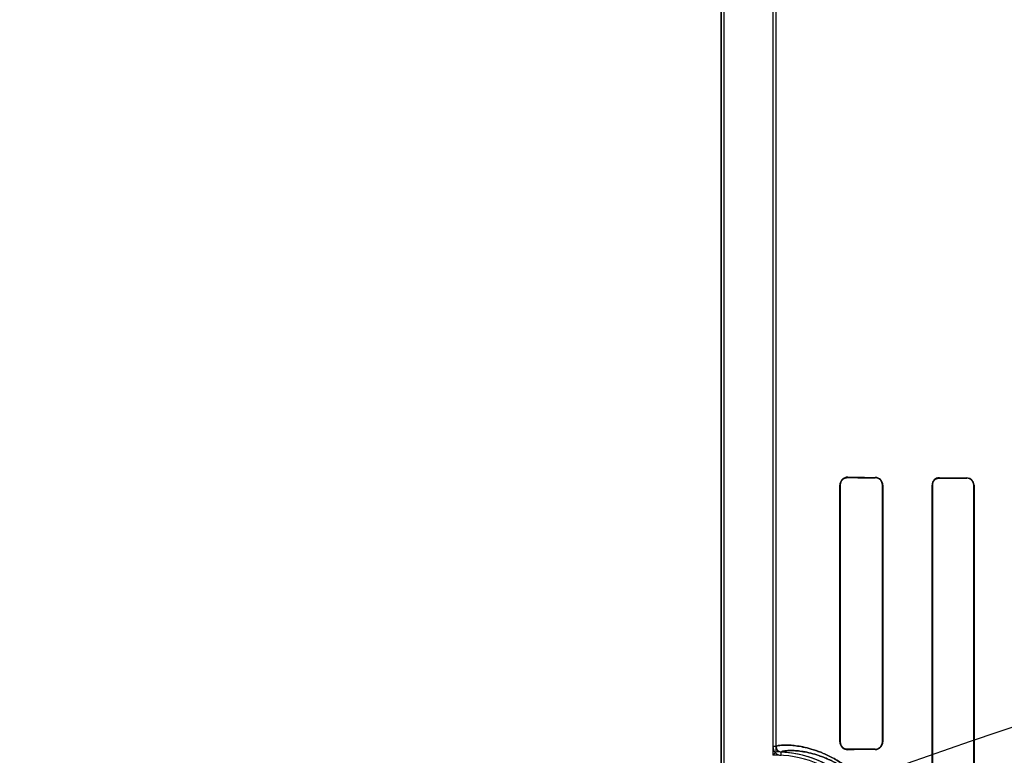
# Model space of a CAD drawing. Header units: millimetres. Extents: x 0 to 297, y 0 to 210.
# Tile 339 of 446: x 239.206 to 239.689, y 159.448 to 159.809. Entities that reach past the tile are written whole.
import ezdxf

# ---------------------------------------------------------------- set-up
doc = ezdxf.new("R2010")
doc.units = ezdxf.units.MM
doc.header["$LTSCALE"] = 16.335
doc.layers.get('0').update_dxf_attribs({"linetype": 'CONTINUOUS'})
for name, color, linetype in [('AXES_REF', 7, 'CONTINUOUS'), ('INTFCLR_1', 7, 'CONTINUOUS'), ('INTFCLR_72935', 7, 'CONTINUOUS')]:
    doc.layers.add(name, color=color, linetype=linetype)

msp = doc.modelspace()

# ---------------------------------------------------------------- linework, layer by layer
at = {"color": 7, "linetype": 'Continuous'}
for radius in [8.7262453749, 8.7255, 8.6696226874]:
    msp.add_circle((241.415033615, 154.4105885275), radius, dxfattribs=at)
msp.add_arc((241.415033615, 154.4105885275), 8.64, 278.2771290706, 261.7228709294, dxfattribs=at)
at = {"layer": 'AXES_REF', "color": 9, "linetype": 'Continuous'}
msp.add_circle((241.415033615, 154.4105885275), 5.3357191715, dxfattribs=at)
msp.add_arc((241.415033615, 154.4105885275), 7.9600610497, 94.4118118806, 85.5881881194, dxfattribs=at)
at = {"layer": 'INTFCLR_1', "color": 6, "linetype": 'Continuous'}
for p, q in [((239.5503851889, 157.5605757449), (239.5503851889, 159.9635757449)), ((239.5519721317, 157.5605757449), (239.5519721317, 159.9635908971)), ((239.5757982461, 159.9640761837), (239.5757982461, 159.4527441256)), ((239.5773851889, 159.4527441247), (239.5773851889, 159.964091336)), ((239.6086197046, 159.5810757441), (239.6086197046, 159.4550757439)), ((239.6088478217, 159.5810757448), (239.6088478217, 159.4550757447)), ((239.6295929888, 159.4550757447), (239.6295929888, 159.5810757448)), ((239.6297797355, 159.4550757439), (239.6297797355, 159.5810757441)), ((239.6539287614, 159.5810757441), (239.6539287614, 159.3200757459)), ((239.6540919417, 159.5810757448), (239.6540919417, 159.3200757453)), ((239.6743862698, 159.3200757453), (239.6743862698, 159.5810757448)), ((239.674533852, 159.3200757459), (239.674533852, 159.5810757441))]:
    msp.add_line(p, q, dxfattribs=at)
at = {"layer": 'INTFCLR_1', "color": 9, "linetype": 'Continuous'}
for p, q in [((239.6086197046, 159.5810757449), (239.6088478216, 159.5810757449)), ((239.6125319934, 159.5847362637), (239.6125319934, 159.5849536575)), ((239.6260319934, 159.5848493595), (239.6260319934, 159.584656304)), ((239.6295929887, 159.5810757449), (239.6297797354, 159.5810757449)), ((239.6539287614, 159.5810757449), (239.6540919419, 159.5810757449)), ((239.6575319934, 159.5845004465), (239.6575319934, 159.5846600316)), ((239.6710319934, 159.5845937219), (239.6710319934, 159.5844434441)), ((239.6743862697, 159.5810757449), (239.6745338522, 159.5810757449)), ((239.6088478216, 159.4550757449), (239.6086197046, 159.4550757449)), ((239.6297797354, 159.4550757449), (239.6295929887, 159.4550757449)), ((239.5773851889, 159.4527440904), (239.575798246, 159.4527441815)), ((239.6125319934, 159.4511978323), (239.6125319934, 159.4514152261)), ((239.6260319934, 159.4514951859), (239.6260319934, 159.4513021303)), ((239.5798792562, 159.4484617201), (239.5799555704, 159.4500468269))]:
    msp.add_line(p, q, dxfattribs=at)
at = {"layer": 'INTFCLR_1', "color": 7, "linetype": 'Continuous'}
for points in [[(239.6125319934, 159.5847362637), (239.6123939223, 159.5847345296), (239.6122597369, 159.584727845), (239.6121296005, 159.5847166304), (239.6120040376, 159.5847013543), (239.6118827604, 159.5846823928), (239.6117646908, 159.584659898), (239.6116495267, 159.5846340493), (239.6115377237, 159.5846051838), (239.611429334, 159.5845735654)], [(239.6575319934, 159.5845004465), (239.6574093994, 159.5844987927), (239.6572857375, 159.5844926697), (239.6571611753, 159.5844819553), (239.6570349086, 159.584466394), (239.6569081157, 159.5844459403), (239.6567839, 159.5844211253), (239.656663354, 159.5843924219), (239.6565456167, 159.5843598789), (239.6564307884, 159.5843237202)], [(239.6114306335, 159.4515775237), (239.6115388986, 159.4515459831), (239.6116505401, 159.4515171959), (239.6117655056, 159.4514914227), (239.6118832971, 159.4514690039), (239.6120042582, 159.4514501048), (239.6121295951, 159.4514348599), (239.61225964, 159.4514236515), (239.612393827, 159.4514169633), (239.6125319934, 159.4514152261)]]:
    msp.add_lwpolyline(points, dxfattribs=at)
at = {"layer": 'INTFCLR_1', "color": 6, "linetype": 'Continuous'}
for centre, radius, start, end in [((239.6124983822, 159.5810750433), 0.0038787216, 89.5034979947, 179.9896490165), ((239.6260057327, 159.581075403), 0.0037740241, 0.0051785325, 89.6013172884), ((239.626012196, 159.5810755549), 0.0035808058, 0.0030392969, 89.6832224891), ((239.6575132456, 159.5810755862), 0.0035844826, 89.7003260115, 179.9974767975), ((239.6710157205, 159.5810756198), 0.0035181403, 0.0020233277, 89.7349810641), ((239.6710184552, 159.5810756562), 0.0033678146, 0.0015076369, 89.76967872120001), ((239.6124983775, 159.4550764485), 0.0038787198, 180.0104092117, 270.4965709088), ((239.6260122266, 159.4550759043), 0.0035807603, 270.3162896, 359.9974451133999), ((239.6260057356, 159.4550760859), 0.0037740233, 270.3986390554, 359.9948084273), ((239.5800854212, 159.4527439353), 0.0042871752, 179.9974613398, 267.2436621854), ((239.5800854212, 159.4527439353), 0.0027002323, 179.9967087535, 267.2436535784), ((239.5773851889, 159.3965757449), 0.0535328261, 0, 87.2479465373)]:
    msp.add_arc(centre, radius, start, end, dxfattribs=at)
at = {"layer": 'INTFCLR_1', "color": 7, "linetype": 'Continuous'}
for centre, radius, start, end in [((239.6125084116, 159.5810756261), 0.0036605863, 107.1444452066, 179.9981408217), ((239.6125085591, 159.4550759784), 0.0036607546, 180.003654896, 252.8751600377)]:
    msp.add_arc(centre, radius, start, end, dxfattribs=at)
at = {"layer": 'INTFCLR_1', "color": 6, "linetype": 'Continuous'}
for centre, major_axis, start_param, end_param in [((240.0467819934, 159.5855757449), (0.4693968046, 0), -2.752156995, -2.682292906), ((240.0467819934, 159.5855757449), (0.4963968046, 0), -2.6358278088, -2.5822577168), ((240.0467819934, 159.5855757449), (0.4693968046, 0), -2.5485709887, -2.4989177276), ((240.0467819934, 159.5855757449), (0.4963968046, 0), -2.4721230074, -2.4294368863), ((240.0467819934, 159.4505757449), (0.4963968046, 0), 2.5822577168, 2.6358278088), ((240.0467819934, 159.4505757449), (0.4693968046, 0), 2.682292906, 2.752156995)]:
    msp.add_ellipse(centre, major_axis=major_axis, ratio=0.0034906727, start_param=start_param, end_param=end_param, dxfattribs=at)
at = {"layer": 'INTFCLR_1', "color": 7, "linetype": 'Continuous'}
for points, knots in [([(239.6125319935, 159.5847362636), (239.6119621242, 159.584731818), (239.6108938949, 159.5844901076), (239.6093630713, 159.5833036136), (239.6088445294, 159.581924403), (239.6088478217, 159.5810757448)], [0, 0, 0, 0, 0.3002660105, 0.5528494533, 1, 1, 1, 1]), ([(239.6575319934, 159.5845004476), (239.6570821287, 159.5844942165), (239.6560644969, 159.5843066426), (239.6545813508, 159.583212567), (239.6540881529, 159.5818435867), (239.6540919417, 159.5810757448)], [0, 0, 0, 0, 0.2535539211, 0.5672631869, 1, 1, 1, 1]), ([(239.6088478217, 159.4550757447), (239.6088480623, 159.4545731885), (239.6090727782, 159.4535129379), (239.6102304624, 159.4519357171), (239.6116827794, 159.4514207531), (239.6125319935, 159.4514152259)], [0, 0, 0, 0, 0.2647708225, 0.5525836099, 1, 1, 1, 1])]:
    msp.add_open_spline(points, degree=3, knots=knots, dxfattribs=at)
at = {"layer": 'INTFCLR_1', "color": 9, "linetype": 'Continuous'}
for points, knots in [([(239.6351664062, 159.3965757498), (239.6351664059, 159.3992652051), (239.6348870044, 159.4032649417), (239.6339838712, 159.408424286), (239.633097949, 159.4120566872), (239.6320357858, 159.4154618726), (239.6304756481, 159.4195746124), (239.6286734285, 159.4233452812), (239.6266893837, 159.4267713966), (239.6247413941, 159.4297847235), (239.6226903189, 159.4325264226), (239.6205705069, 159.4350046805), (239.6185442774, 159.4371870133), (239.6151604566, 159.4404373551), (239.6103433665, 159.4441905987), (239.6054867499, 159.4470863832), (239.6018492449, 159.4488571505), (239.5986132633, 159.4502317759), (239.5948738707, 159.4515195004), (239.590754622, 159.452549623), (239.5871955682, 159.453149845), (239.5841909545, 159.4534392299), (239.5813554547, 159.4535242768), (239.5791360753, 159.4533770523), (239.5778185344, 159.4531151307), (239.5773851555, 159.452867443), (239.5773851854, 159.4527441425)], [0, 0, 0, 0, 0.08893025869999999, 0.1320108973, 0.1731077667, 0.2124682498, 0.2498811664, 0.3184911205, 0.3503407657, 0.3807521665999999, 0.4370994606, 0.4633826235, 0.4885643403, 0.5355429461, 0.6183983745, 0.6898525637, 0.7220784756, 0.7521177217, 0.8060655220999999, 0.8526625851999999, 0.8923367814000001, 0.9253917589, 0.9521384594, 0.9869002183, 0.9959229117, 1, 1, 1, 1]), ([(239.6348344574, 159.3965757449), (239.6348344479, 159.3991444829), (239.6345688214, 159.4029643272), (239.6337098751, 159.4078919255), (239.6328674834, 159.4113605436), (239.6318573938, 159.4146122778), (239.6303740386, 159.4185389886), (239.628660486, 159.4221387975), (239.626773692, 159.425409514), (239.624921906, 159.4282850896), (239.6229721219, 159.4309010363), (239.6209567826, 159.4332650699), (239.6190310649, 159.4353461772), (239.615816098, 159.438444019), (239.6112389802, 159.4420193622), (239.6066246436, 159.4447753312), (239.6031680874, 159.4464581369), (239.6000951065, 159.447762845), (239.5965441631, 159.4489819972), (239.5926354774, 159.4499521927), (239.5892596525, 159.4505116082), (239.5864112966, 159.4507745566), (239.5837179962, 159.4508417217), (239.581619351, 159.4506850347), (239.5803566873, 159.4504183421), (239.5799551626, 159.4501669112), (239.5799555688, 159.4500468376)], [0, 0, 0, 0, 0.08922402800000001, 0.1324361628, 0.1736527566, 0.2131148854, 0.25063078, 0.319387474, 0.3512774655, 0.3817431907, 0.4381498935, 0.4644261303, 0.4896223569, 0.5366095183, 0.6193696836, 0.6907225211, 0.7228578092, 0.752849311, 0.8066400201, 0.8530711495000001, 0.8925523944, 0.9254639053, 0.9521190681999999, 0.9868027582, 0.99582927, 1, 1, 1, 1])]:
    msp.add_open_spline(points, degree=3, knots=knots, dxfattribs=at)
at = {"layer": 'INTFCLR_72935', "color": 6, "linetype": 'Continuous'}
for p, q in [((239.5503851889, 159.9635757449), (239.5503851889, 157.5605757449)), ((239.5519721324, 157.5605757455), (239.5519721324, 159.9636060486)), ((239.5757982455, 159.9640610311), (239.5757982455, 159.4484973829)), ((239.5773851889, 159.450108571), (239.5773851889, 159.964091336)), ((239.6086197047, 159.4550757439), (239.6086197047, 159.5810757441)), ((239.6088478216, 159.4550757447), (239.6088478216, 159.5810757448)), ((239.6295929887, 159.5810757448), (239.6295929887, 159.4550757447)), ((239.6297797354, 159.5810757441), (239.6297797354, 159.4550757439)), ((239.6539287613, 159.3200757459), (239.6539287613, 159.5810757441)), ((239.6540919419, 159.3200757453), (239.6540919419, 159.5810757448)), ((239.6743862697, 159.5810757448), (239.6743862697, 159.3200757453)), ((239.6745338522, 159.5810757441), (239.6745338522, 159.3200757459)), ((239.5773851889, 159.4501085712), (239.5763220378, 159.449034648))]:
    msp.add_line(p, q, dxfattribs=at)
at = {"layer": 'INTFCLR_72935', "color": 9, "linetype": 'Continuous'}
for p, q in [((239.6088478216, 159.5810757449), (239.6086197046, 159.5810757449)), ((239.6125319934, 159.5849536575), (239.6125319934, 159.5847362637)), ((239.6260319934, 159.584656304), (239.6260319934, 159.5848493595)), ((239.6297797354, 159.5810757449), (239.6295929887, 159.5810757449)), ((239.6540919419, 159.5810757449), (239.6539287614, 159.5810757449)), ((239.6575319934, 159.5846600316), (239.6575319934, 159.5845004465)), ((239.6710319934, 159.5844434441), (239.6710319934, 159.5845937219)), ((239.6745338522, 159.5810757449), (239.6743862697, 159.5810757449)), ((239.6086197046, 159.4550757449), (239.6088478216, 159.4550757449)), ((239.6295929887, 159.4550757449), (239.6297797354, 159.4550757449)), ((239.6125319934, 159.4514152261), (239.6125319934, 159.4511978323)), ((239.6260319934, 159.4513021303), (239.6260319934, 159.4514951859))]:
    msp.add_line(p, q, dxfattribs=at)
at = {"layer": 'INTFCLR_72935', "color": 7, "linetype": 'Continuous'}
for points in [[(239.6114306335, 159.5845739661), (239.6115388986, 159.5846055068), (239.6116505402, 159.5846342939), (239.6117655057, 159.5846600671), (239.6118832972, 159.584682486), (239.6120042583, 159.584701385), (239.6121295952, 159.5847166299), (239.61225964, 159.5847278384), (239.612393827, 159.5847345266), (239.6125319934, 159.5847362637)], [(239.6564354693, 159.5843252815), (239.6565480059, 159.5843605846), (239.6566630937, 159.5843923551), (239.6567806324, 159.5844204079), (239.6569004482, 159.5844445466), (239.65702248, 159.5844646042), (239.6571467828, 159.5844804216), (239.6572732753, 159.5844918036), (239.6574017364, 159.5844985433), (239.6575319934, 159.5845004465)], [(239.6125319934, 159.4514152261), (239.6123939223, 159.4514169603), (239.612259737, 159.4514236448), (239.6121296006, 159.4514348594), (239.6120040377, 159.4514501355), (239.6118827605, 159.451469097), (239.6117646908, 159.4514915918), (239.6116495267, 159.4515174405), (239.6115377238, 159.4515463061), (239.611429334, 159.4515779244)]]:
    msp.add_lwpolyline(points, dxfattribs=at)
at = {"layer": 'INTFCLR_72935', "color": 6, "linetype": 'Continuous'}
for centre, radius, start, end in [((239.6124983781, 159.5810750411), 0.0038787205, 89.50343983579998, 179.98961598), ((239.6260057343, 159.5810754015), 0.003774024, 0.005201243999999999, 89.60134328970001), ((239.6260122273, 159.5810755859), 0.0035807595, 0.0025424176, 89.68372284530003), ((239.6575132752, 159.5810755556), 0.0035845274, 89.700804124, 179.996988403), ((239.6710156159, 159.5810754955), 0.0035182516, 0.0040485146, 89.73328911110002), ((239.6710184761, 159.5810756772), 0.0033677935, 0.0011509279, 89.7700298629), ((239.6124983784, 159.4550764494), 0.0038787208, 180.0104219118, 270.4965558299), ((239.6260121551, 159.4550759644), 0.0035808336, 270.3174272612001, 359.996483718), ((239.6260057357, 159.4550760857), 0.0037740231, 270.3986358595, 359.9948113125), ((239.5773851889, 159.3965757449), 0.0519458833, 1.1159e-06, 91.75065469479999), ((239.5773851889, 159.3965757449), 0.0535328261, 0, 90)]:
    msp.add_arc(centre, radius, start, end, dxfattribs=at)
at = {"layer": 'INTFCLR_72935', "color": 7, "linetype": 'Continuous'}
for centre, radius, start, end in [((239.6125085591, 159.5810755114), 0.0036607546, 107.124839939, 179.9963450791), ((239.6125084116, 159.4550758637), 0.0036605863, 180.0018592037, 252.8555548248)]:
    msp.add_arc(centre, radius, start, end, dxfattribs=at)
at = {"layer": 'INTFCLR_72935', "color": 6, "linetype": 'Continuous'}
for centre, major_axis, start_param, end_param in [((240.0467819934, 159.5855757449), (0.4693968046, 0), -2.752156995, -2.682292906), ((240.0467819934, 159.5855757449), (0.4963968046, 0), -2.6358278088, -2.5822577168), ((240.0467819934, 159.5855757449), (0.4693968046, 0), -2.5485709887, -2.4989177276), ((240.0467819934, 159.5855757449), (0.4963968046, 0), -2.4721230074, -2.4294368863), ((240.0467819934, 159.4505757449), (0.4963968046, 0), 2.5822577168, 2.6358278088), ((240.0467819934, 159.4505757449), (0.4693968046, 0), 2.682292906, 2.752156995)]:
    msp.add_ellipse(centre, major_axis=major_axis, ratio=0.0034906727, start_param=start_param, end_param=end_param, dxfattribs=at)
at = {"layer": 'INTFCLR_72935', "color": 7, "linetype": 'Continuous'}
for points, knots in [([(239.6088478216, 159.5810757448), (239.6088480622, 159.5815783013), (239.6090727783, 159.5826385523), (239.610230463, 159.5842157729), (239.6116827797, 159.5847307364), (239.6125319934, 159.5847362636)], [0, 0, 0, 0, 0.26477101, 0.5525837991, 1, 1, 1, 1]), ([(239.6540919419, 159.5810757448), (239.6540917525, 159.5816713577), (239.6544019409, 159.5828167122), (239.6556663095, 159.5841511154), (239.6568787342, 159.5844894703), (239.6575319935, 159.5845004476)], [0, 0, 0, 0, 0.3351500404, 0.6323605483, 1, 1, 1, 1]), ([(239.6125319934, 159.4514152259), (239.6119621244, 159.4514196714), (239.6108938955, 159.4516613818), (239.6093630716, 159.4528478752), (239.6088445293, 159.4542270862), (239.6088478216, 159.4550757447)], [0, 0, 0, 0, 0.3002658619, 0.5528492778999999, 1, 1, 1, 1])]:
    msp.add_open_spline(points, degree=3, knots=knots, dxfattribs=at)
at = {"layer": 'INTFCLR_72935', "color": 9, "linetype": 'Continuous'}
for points, knots in [([(239.5773851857, 159.4527441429), (239.5773851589, 159.4528689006), (239.5778259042, 159.4531175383), (239.5791534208, 159.4533794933), (239.5813879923, 159.4535251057), (239.5842315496, 159.4534363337), (239.5872309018, 159.453144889), (239.5907771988, 159.4525443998), (239.5940660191, 159.4517209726), (239.5969597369, 159.4508011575), (239.6002474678, 159.4495882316), (239.6046866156, 159.4475613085), (239.60919434, 159.4448769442), (239.6124397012, 159.4425277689), (239.6144056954, 159.44095272), (239.6164797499, 159.4391698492), (239.6191059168, 159.4366479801), (239.6222109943, 159.4331632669), (239.62470837, 159.4298311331), (239.6266566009, 159.4268250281), (239.6286479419, 159.4233948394), (239.63045702, 159.4196181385), (239.6320233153, 159.4154983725), (239.6330902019, 159.412085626), (239.6339802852, 159.4084425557), (239.6348862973, 159.4032735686), (239.6351664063, 159.3992682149), (239.6351664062, 159.3965757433)], [0, 0, 0, 0, 0.0041251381, 0.0132566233, 0.0482721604, 0.07509088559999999, 0.1080998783, 0.1475758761, 0.1940051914, 0.2200383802, 0.2479505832, 0.309838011, 0.3811049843, 0.4210116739, 0.4422270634, 0.464384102, 0.5114301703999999, 0.5624937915, 0.6185532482, 0.6489211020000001, 0.6808998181, 0.7496577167, 0.7870645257, 0.8265679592, 0.8678085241, 0.9109729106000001, 1, 1, 1, 1]), ([(239.579955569, 159.4500468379), (239.5799551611, 159.4501683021), (239.5803635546, 159.4504207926), (239.5816356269, 159.4506875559), (239.5837488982, 159.4508428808), (239.5864502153, 159.4507717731), (239.5892933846, 159.4505068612), (239.5926567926, 159.4499474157), (239.5957772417, 159.4491720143), (239.598524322, 159.4483018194), (239.6016471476, 159.4471526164), (239.6058634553, 159.4452274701), (239.6101458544, 159.4426737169), (239.6132291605, 159.4404366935), (239.6150978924, 159.4389355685), (239.6170692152, 159.4372361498), (239.6195656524, 159.4348315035), (239.6225167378, 159.4315080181), (239.6248908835, 159.4283288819), (239.6267427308, 159.4254603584), (239.6286364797, 159.4221855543), (239.6303564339, 159.4185801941), (239.6318454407, 159.4146474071), (239.6328600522, 159.4113886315), (239.6337064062, 159.4079096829), (239.6345681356, 159.4029725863), (239.6348345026, 159.3991473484), (239.6348344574, 159.3965757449)], [0, 0, 0, 0, 0.0042188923, 0.0133516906, 0.0482848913, 0.0750250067, 0.1078940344, 0.147154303, 0.1934263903, 0.2194099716, 0.2472177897, 0.3089652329, 0.3801039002, 0.4199826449, 0.4411934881, 0.4633435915, 0.5103684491, 0.5614635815, 0.6175595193, 0.6479869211, 0.6800148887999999, 0.7489116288, 0.7864124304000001, 0.8260117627, 0.8673817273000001, 0.9106793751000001, 1, 1, 1, 1])]:
    msp.add_open_spline(points, degree=3, knots=knots, dxfattribs=at)
at = {"layer": 'INTFCLR_72935', "color": 6, "linetype": 'Continuous'}
msp.add_open_spline([(239.5773851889, 159.4527441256), (239.5773851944, 159.4522362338), (239.5777651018, 159.4508813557), (239.5791336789, 159.450086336), (239.5799555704, 159.4500468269)], degree=3, knots=[0, 0, 0, 0, 0.3816633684, 1, 1, 1, 1], dxfattribs=at)

doc.saveas('drawing.dxf')
